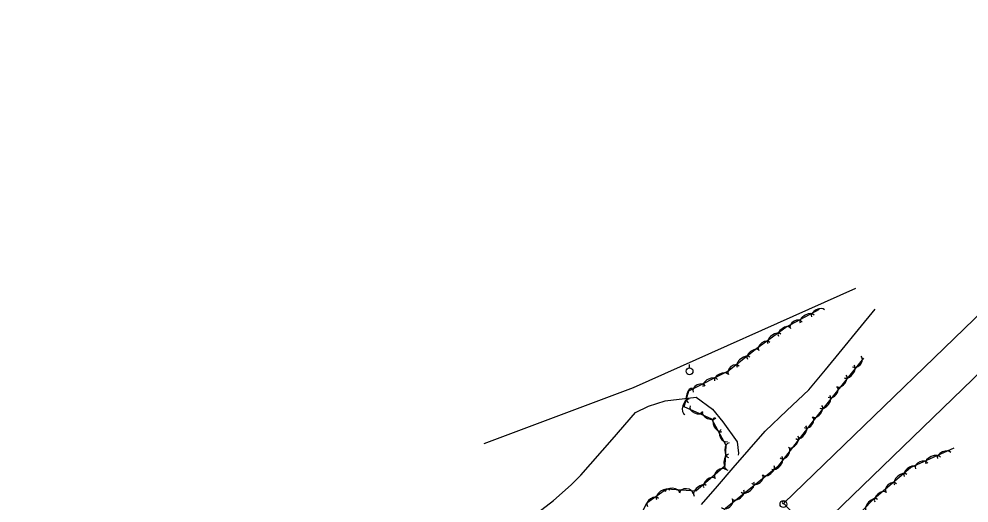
# Model space of a CAD drawing. Extents: x 1441650 to 1491889, y 345904 to 358319.
# Drawn here: x 1488163 to 1488859, y 347531 to 347886 of the extents above; entities that cross this region are included whole.
import ezdxf

# ---------------------------------------------------------------- set-up
doc = ezdxf.new("R2010")
doc.units = 0
for name, color, linetype in [('S_BRIDGE', 7, 'Continuous'), ('S_MISC_BOUNDARY', 7, 'Continuous'), ('S_SIGN', 7, 'Continuous'), ('S_STREAM', 7, 'Continuous'), ('S_TREE', 7, 'Continuous'), ('S_UTILITY_POLE', 7, 'Continuous')]:
    doc.layers.add(name, color=color, linetype=linetype)

msp = doc.modelspace()

# ---------------------------------------------------------------- linework, layer by layer
at = {"layer": 'S_BRIDGE'}
msp.add_lwpolyline([(1488723.54, 347530.85), (1489090.43, 347885.57), (1489111.75, 347862.94), (1488744.65, 347508.16), (1488723.42, 347530.83)], dxfattribs=at)
at = {"layer": 'S_MISC_BOUNDARY'}
msp.add_lwpolyline([(1488776.13, 347688.14), (1488613.13, 347615.38), (1488503.74, 347574.32)], dxfattribs=at)
at = {"layer": 'S_SIGN'}
msp.add_circle((1488723.3, 347530.28), 2.49, dxfattribs=at)
for centre, radius, start, end in [((1488723.99, 347531.61), 1.5, 167.11961, 241.98129), ((1488723.37, 347531.55), 0.95, 16.52582, 156.89569)]:
    msp.add_arc(centre, radius, start, end, dxfattribs=at)
at = {"layer": 'S_STREAM'}
for points in [[(1488663.32, 347530.01), (1488674.96, 347543.43), (1488686.61, 347556.85), (1488698.26, 347570.27), (1488709.91, 347583.69), (1488725.91, 347598.77), (1488741.91, 347613.85), (1488754.08, 347628.63), (1488766.25, 347643.42), (1488778.43, 347658.21), (1488790.6, 347672.99)], [(1488543.09, 347523.89), (1488554.81, 347532.92), (1488567.93, 347544.45), (1488574.95, 347551.54), (1488597.8, 347577.59), (1488614.9, 347597.34), (1488624.55, 347601.94), (1488636.76, 347605.93), (1488659.29, 347608.6), (1488671.43, 347599.71), (1488679.01, 347590.43), (1488689.51, 347575.94), (1488690.45, 347567.46), (1488690.13, 347566.05)]]:
    msp.add_lwpolyline(points, dxfattribs=at)
at = {"layer": 'S_TREE'}
for points in [[(1488608.8, 347501.01), (1488623.36, 347531.15), (1488637.7, 347541.3), (1488659.18, 347540.04), (1488680.68, 347558.56), (1488681.3, 347573.19), (1488670.99, 347592.35), (1488650.55, 347601.51), (1488653.99, 347613.27), (1488682.47, 347627.73), (1488703.83, 347644.54), (1488725.1, 347659.77), (1488749.75, 347673)], [(1488782.05, 347637.1), (1488745.16, 347591.11), (1488718.91, 347557.49), (1488680.79, 347526.93), (1488621.18, 347470.83), (1488530.62, 347376.43), (1488484.6, 347339.76), (1488448.09, 347299.33), (1488410.63, 347264.58), (1488357.7, 347209.25), (1488310.69, 347169.99), (1488256.92, 347119.58), (1488175.11, 347057.65), (1488148.46, 347039.47)], [(1488136.52, 346928.27), (1488188.12, 346969.36), (1488211.81, 346977.85), (1488228.19, 347001.68), (1488246.33, 347009.14), (1488264.45, 347027.13), (1488292.26, 347043.1), (1488304.89, 347064.35), (1488315.99, 347077.92), (1488344.97, 347090.26), (1488377.02, 347119.85), (1488429.13, 347173.03), (1488484.71, 347220.75), (1488532.36, 347266.82), (1488591.34, 347321.95), (1488640.44, 347369.08), (1488705.94, 347434.18), (1488733.01, 347454.78), (1488751.89, 347485.37), (1488763.88, 347507.72), (1488789.79, 347534.26), (1488816.33, 347557.07), (1488848.43, 347571.44)]]:
    msp.add_lwpolyline(points, dxfattribs=at)
for centre, major_axis, ratio, start_param, end_param in [((1488740.78, 347665.79), (-5.17, -2.77), 0.54933, 3.141593, 6.283185), ((1488748.6, 347669.98), (-4.71, -2.53), 0.539962, 3.141593, 6.283185), ((1488723.98, 347656.36), (-4.35, -3.11), 0.539945, 3.141593, 6.283185), ((1488732.75, 347661.18), (-4.37, -2.34), 0.684377, 3.141593, 6.283185), ((1488716.77, 347651.2), (-4.77, -3.42), 0.549313, 3.141593, 6.283185), ((1488709.39, 347645.6), (-4.03, -2.89), 0.684355, 3.141593, 6.283185), ((1488694.11, 347634.2), (-4.61, -3.63), 0.549313, 3.141593, 6.283185), ((1488701.08, 347639.68), (-4.2, -3.31), 0.539945, 3.141593, 6.283185), ((1488687, 347628.27), (-3.89, -3.06), 0.684355, 3.141593, 6.283185), ((1488777.09, 347634.72), (3.1, 3.87), 0.684413, 3.141531, 6.283124), ((1488677.71, 347622.94), (-4.77, -2.42), 0.539968, 3.141593, 6.283185), ((1488771.5, 347627.34), (3.67, 4.58), 0.549359, 3.141555, 6.283148), ((1488661.67, 347614.5), (-4.42, -2.24), 0.684384, 3.141593, 6.283185), ((1488669.81, 347618.92), (-5.23, -2.66), 0.549335, 3.141593, 6.283185), ((1488765.96, 347620.42), (3.34, 4.17), 0.539991, 3.141556, 6.283149), ((1488655.21, 347609.89), (-1.5, -5.13), 0.540214, 3.141593, 6.283185), ((1488759.31, 347612.55), (3.1, 3.87), 0.684413, 3.141531, 6.283124), ((1488652.72, 347601.38), (-1.65, -5.63), 0.549586, 3.141593, 6.283185), ((1488753.72, 347605.16), (3.67, 4.58), 0.549359, 3.141555, 6.283148), ((1488659.54, 347600.1), (4.52, -2.03), 0.685087, 3.141593, 6.283185), ((1488668.83, 347595.65), (4.88, -2.19), 0.540523, 3.141593, 6.283185), ((1488748.17, 347598.24), (3.34, 4.17), 0.539991, 3.141556, 6.283149), ((1488675.49, 347588.47), (2.78, -5.17), 0.550062, 3.141593, 6.283185), ((1488741.53, 347590.32), (3.05, 3.9), 0.684438, 3.142074, 6.283667), ((1488680.1, 347580.44), (2.35, -4.36), 0.685289, 3.141593, 6.283185), ((1488736.04, 347582.87), (3.61, 4.62), 0.549379, 3.141887, 6.28348), ((1488730.58, 347575.88), (3.29, 4.21), 0.54001, 3.141878, 6.28347), ((1488683.28, 347569.76), (-0.23, -5.34), 0.540395, 3.141593, 6.283185), ((1488724.03, 347567.92), (3.05, 3.9), 0.684438, 3.142074, 6.283667), ((1488841.01, 347565.79), (-4.88, -2.18), 0.540368, 3.141599, 6.283191), ((1488682.9, 347560.9), (-0.25, -5.86), 0.549771, 3.141593, 6.283185), ((1488718.54, 347560.46), (3.61, 4.62), 0.549379, 3.141887, 6.28348), ((1488832.92, 347562.17), (-5.36, -2.4), 0.549743, 3.141599, 6.283191), ((1488677.06, 347552.3), (-3.75, -3.23), 0.684359, 3.141593, 6.283185), ((1488712.32, 347554.92), (4.17, 3.34), 0.540064, 3.142436, 6.284029), ((1488815.94, 347553.94), (-4.06, -3.48), 0.540338, 3.141593, 6.283185), ((1488824.57, 347558.15), (-4.52, -2.02), 0.684891, 3.141603, 6.283195), ((1488669.09, 347545.77), (-4.05, -3.49), 0.539948, 3.141593, 6.283185), ((1488704.12, 347548.68), (3.87, 3.09), 0.684505, 3.143018, 6.284611), ((1488809.21, 347548.16), (-4.45, -3.82), 0.549712, 3.141593, 6.283185), ((1488635.23, 347536.96), (-4.79, -3.39), 0.549313, 3.141593, 6.283185), ((1488641.91, 347538.93), (-5.34, 0.31), 0.54026, 3.141593, 6.283185), ((1488662.37, 347539.99), (-4.45, -3.83), 0.549316, 3.141593, 6.283185), ((1488697.06, 347542.69), (4.58, 3.67), 0.549433, 3.142464, 6.284056), ((1488802.36, 347541.93), (-3.76, -3.23), 0.684853, 3.141593, 6.283185), ((1488627.82, 347531.39), (-4.04, -2.86), 0.684355, 3.141593, 6.283185), ((1488652.18, 347538.06), (-4.95, 0.29), 0.684754, 3.141593, 6.283185), ((1488690.14, 347537.14), (4.17, 3.34), 0.540064, 3.142436, 6.284029), ((1488788.07, 347529.47), (-4.1, -4.2), 0.549715, 3.141593, 6.283185), ((1488794.38, 347535.41), (-4.06, -3.48), 0.540338, 3.141593, 6.283185), ((1488681.94, 347530.9), (3.87, 3.09), 0.684505, 3.143018, 6.284611)]:
    msp.add_ellipse(centre, major_axis=major_axis, ratio=ratio, start_param=start_param, end_param=end_param, dxfattribs=at)
at = {"layer": 'S_UTILITY_POLE'}
msp.add_line((1488654.39, 347630.04), (1488654.39, 347632.52), dxfattribs=at)
msp.add_circle((1488654.53, 347627.52), 2.5, dxfattribs=at)

doc.saveas('drawing.dxf')
